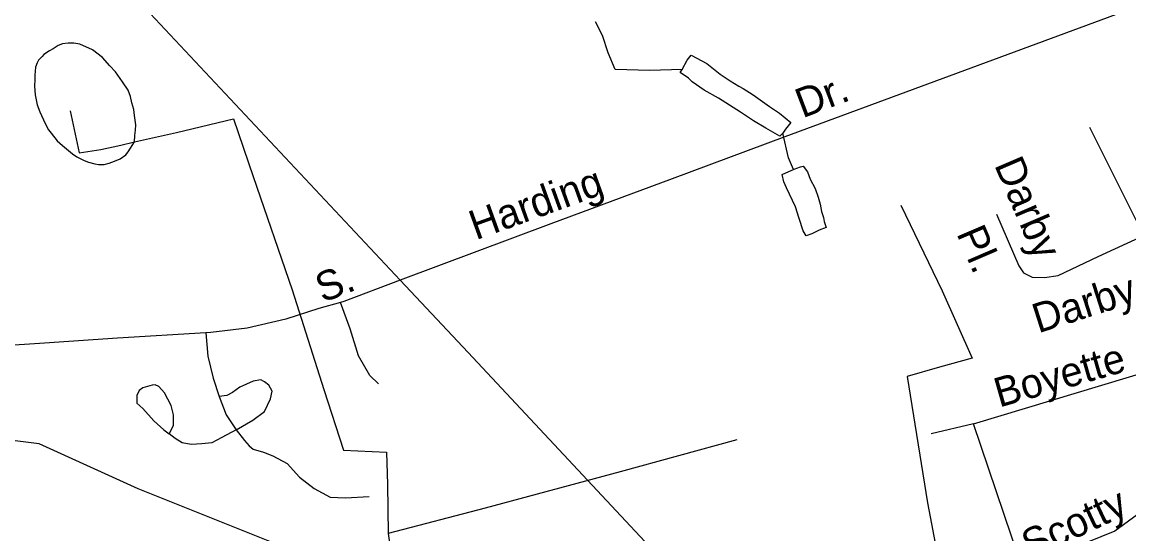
# Model space of a CAD drawing. Extents: x 2260773 to 2342389, y 552869 to 618546.
# Drawn here: x 2315983 to 2319547, y 597420 to 599066 of the extents above; entities that cross this region are included whole.
import ezdxf

# ---------------------------------------------------------------- set-up
doc = ezdxf.new("R2010")
doc.units = 0
for name, color, linetype in [('Exist Hydrographic Misc Water Feature', 7, 'Continuous'), ('Exist Road Non-System Type 51', 7, 'Continuous'), ('Exist Road Non-System Type 51 Label', 7, 'Continuous'), ('Exist Utilities Electrical Transmission Line', 7, 'Continuous')]:
    doc.layers.add(name, color=color, linetype=linetype)

msp = doc.modelspace()

# ---------------------------------------------------------------- linework, layer by layer
at = {"layer": 'Exist Hydrographic Misc Water Feature'}
for points in [[(2318108.7, 598913.8), (2318004.9, 598910.8), (2317893.2, 598913.4), (2317870.2, 598967.5), (2317851.7, 599023), (2317829.4, 599066.9)], [(2316344.4, 598681), (2316346, 598701), (2316347.7, 598719), (2316349.5, 598735.3), (2316345.2, 598765.2), (2316343, 598785), (2316336.8, 598807), (2316332.5, 598826.7), (2316324.3, 598847), (2316306.5, 598874.4), (2316284.1, 598906.2), (2316265.7, 598926), (2316241.5, 598951.9), (2316209.3, 598977.5), (2316168.9, 598994.9), (2316149, 598998.7), (2316130.7, 598998.6), (2316112.9, 598996.4), (2316098.8, 598990.5), (2316083, 598980.3), (2316071.5, 598973.9), (2316053.2, 598962), (2316047.5, 598955.6), (2316035.8, 598943.6), (2316031.9, 598935.7), (2316025.8, 598921.6), (2316024.3, 598895.4), (2316024.1, 598881.6), (2316022.7, 598859.6), (2316024.7, 598831.7), (2316031.3, 598799.9), (2316039.7, 598777.9), (2316057.5, 598739.9), (2316067.8, 598720.1), (2316076, 598708.4), (2316096.3, 598684.6), (2316112.5, 598668.8), (2316144.7, 598642.9), (2316159.2, 598633), (2316183.2, 598621.3), (2316197, 598615.5), (2316216.9, 598609.7), (2316229, 598607.9), (2316246.8, 598608), (2316262.8, 598612.1), (2316280.8, 598618.3), (2316298.7, 598626.6), (2316316.5, 598638.9), (2316324.5, 598649), (2316344.4, 598681)], [(2318108.7, 598913.8), (2318124.3, 598943.9), (2318138, 598960.1), (2318188.2, 598932.6), (2318231.1, 598899), (2318263.3, 598877.6), (2318291.4, 598859.9), (2318305.3, 598852.1), (2318337.3, 598832.4), (2318390.2, 598794.8), (2318422.4, 598773.3), (2318458.5, 598743.5), (2318440.9, 598721.5), (2318432.9, 598709.3)], [(2318432.9, 598709.3), (2318423.2, 598699.4), (2318378.5, 598724.8), (2318338.7, 598748.6), (2318296.1, 598776.1), (2318225.8, 598821.1), (2318179.6, 598846.8), (2318141.3, 598874.4), (2318129.2, 598886), (2318102.7, 598903.8), (2318108.7, 598913.8)], [(2317861.2, 597021.1), (2317660.2, 597118), (2317276.2, 597240.2), (2316850.3, 597367.4), (2316356.3, 597564.1), (2316038.3, 597708.7), (2315488.3, 597778.3), (2315378.2, 597846.1), (2315193.2, 598015.8), (2314991.3, 598257.1), (2314898.2, 598397.7), (2314746.2, 598578.6), (2314612.1, 598678.2), (2314253.3, 598765.4), (2314019.1, 598762.5), (2313355.2, 598581.4), (2312061.1, 598082.8), (2311970.2, 598065.9)], [(2316137.3, 598780.6), (2316166.6, 598645.3), (2316236.6, 598655.9), (2316300.5, 598670.5), (2316344.4, 598681)], [(2316344.4, 598681), (2316479.7, 598710.5), (2316663.5, 598754.6), (2316727.4, 598569.4), (2316852.9, 598205), (2316954.2, 597883.9), (2317018.2, 597689), (2317156.6, 597682.4), (2317159.7, 597578.5), (2317161.3, 597420.5)], [(2318467.7, 598592.1), (2318451.5, 598629.8), (2318432.9, 598709.3)], [(2318467.7, 598592.1), (2318477.8, 598595.9), (2318489.9, 598600.1), (2318497.9, 598602.2), (2318512.4, 598584.2), (2318520.4, 598560.7), (2318536.6, 598530.6), (2318546.9, 598502.7), (2318553.4, 598480.7), (2318557.5, 598457), (2318563.5, 598437), (2318565.7, 598424.9), (2318572.3, 598405.2), (2318550.2, 598396.8), (2318526.4, 598384.6), (2318508.3, 598378.4), (2318498.3, 598394.5), (2318485.8, 598434.1), (2318473.3, 598472), (2318445, 598533.5), (2318436.3, 598551.8), (2318430.2, 598575.5), (2318452.3, 598585.9), (2318467.7, 598592.1)], [(2318813, 598477.7), (2318945.9, 598201.4), (2319042.5, 597984.5), (2318936.9, 597955.4), (2318832.9, 597926), (2318899.2, 597519.1), (2318960.7, 597191.8), (2318973.8, 597102.2), (2318982.2, 597068.1), (2318982.4, 597046.2), (2318976.5, 597028.1)], [(2318285.2, 597722.5), (2317908.8, 597618.6), (2317474.2, 597501.9), (2317161.3, 597420.5)], [(2317161.3, 597420.5), (2317165.8, 597390.6), (2317168.1, 597350.5), (2317162, 597326.7), (2317160.5, 597312.7), (2317155, 597294.5), (2317144.7, 597274.5), (2317141.4, 597254.4), (2317141.4, 597238.5)]]:
    msp.add_lwpolyline(points, dxfattribs=at)
at = {"layer": 'Exist Road Non-System Type 51'}
for p, q in [((2319595.4, 598379.4), (2319421.1, 598727)), ((2319046.6, 597773.4), (2319749.5, 597985.8)), ((2319046.6, 597773.4), (2318910.1, 597741)), ((2319198, 597328.4), (2319046.6, 597773.4))]:
    msp.add_line(p, q, dxfattribs=at)
for points in [[(2319121.4, 598448.6), (2319193.1, 598281.5), (2319207.4, 598259.7), (2319235.6, 598246), (2319275.1, 598244.1), (2319319.7, 598250.9), (2319448.1, 598311.8), (2319595.4, 598379.4)], [(2317131.2, 597902.3), (2317102.7, 597929), (2317066.5, 597991.9), (2317039.8, 598079.5), (2317008.3, 598164.2)], [(2316575.1, 598066.8), (2316580.8, 597990.9), (2316597.9, 597920.4), (2316617, 597861.3)], [(2316672.2, 597754.6), (2316725.5, 597785.1), (2316763.6, 597813.7), (2316782.7, 597853.7), (2316788.4, 597878.5), (2316777, 597897.5), (2316763.6, 597909), (2316752.2, 597914.7), (2316727.4, 597910.9), (2316683.6, 597891.8), (2316660.8, 597874.7), (2316641.7, 597865.1), (2316617, 597861.3)], [(2316457, 597741.3), (2316470.3, 597767.9), (2316470.3, 597802.2), (2316462.7, 597832.7), (2316441.7, 597872.8), (2316422.7, 597893.7), (2316411.3, 597899.4), (2316401.7, 597897.5), (2316371.3, 597889.9), (2316359.8, 597880.4), (2316352.2, 597865.1), (2316352.2, 597840.4), (2316371.3, 597823.2), (2316407.5, 597783.2), (2316439.8, 597754.6), (2316457, 597741.3)], [(2316617, 597861.3), (2316639.8, 597802.2), (2316672.2, 597754.6)], [(2316672.2, 597754.6), (2316626.5, 597729.8), (2316594.1, 597712.7), (2316561.7, 597708.9), (2316527.5, 597706.9), (2316498.9, 597712.7), (2316476, 597726), (2316457, 597741.3)], [(2316672.2, 597754.6), (2316698.9, 597720.3), (2316714.1, 597703.1), (2316727.4, 597691.7), (2316759.8, 597682.2), (2316790.3, 597670.7), (2316836, 597646), (2316876, 597602.1), (2316923.6, 597565.9), (2316975.1, 597537.3), (2317024.6, 597535.4), (2317100.8, 597539.2)], [(2319573.8, 597480.6), (2319502.2, 597427.8), (2319411.6, 597392), (2319321, 597363.6), (2319198, 597328.4)]]:
    msp.add_lwpolyline(points, dxfattribs=at)
at = {"layer": 'Exist Road Non-System Type 51 Label'}
msp.add_lwpolyline([(2319875.9, 599227.8), (2318529.3, 598730.4), (2318439.4, 598697), (2318076.9, 598562.3), (2317685.5, 598416.9), (2317200.8, 598235.4), (2317018.9, 598167.2), (2317008.3, 598164.2), (2316938.9, 598144.3), (2316832.2, 598110), (2316707.5, 598081.8), (2316590.7, 598067.7), (2316575.1, 598066.8), (2316290.6, 598049.6), (2316055, 598033.5), (2315908, 598023.4)], dxfattribs=at)
at = {"layer": 'Exist Utilities Electrical Transmission Line'}
msp.add_line((2316323.2, 599171.1), (2317200.8, 598235.4), dxfattribs=at)
msp.add_lwpolyline([(2317200.8, 598235.4), (2317419.2, 598002.6), (2319264.7, 596030.6)], dxfattribs=at)

# ---------------------------------------------------------------- texts
at = {"layer": 'Exist Road Non-System Type 51 Label'}
for s, rotation, p in [('Dr.', 20.7896, (2318496.2, 598756.3)), ('Darby', 293.2233, (2319112.8, 598607)), ('Harding', 19.8434, (2317444.2, 598364.1)), ('Pl.', 293.2233, (2318991.1, 598386.5)), ('S.', 21.2452, (2316950.8, 598162.3)), ('Darby', 17.7696, (2319255.2, 598064.3)), ('Boyette', 15.9976, (2319129.6, 597825.5)), ('Scotty', 25.1518, (2319230.6, 597335.9))]:
    msp.add_text(s, height=95, rotation=rotation, dxfattribs=at).set_placement(p)

doc.saveas('drawing.dxf')
